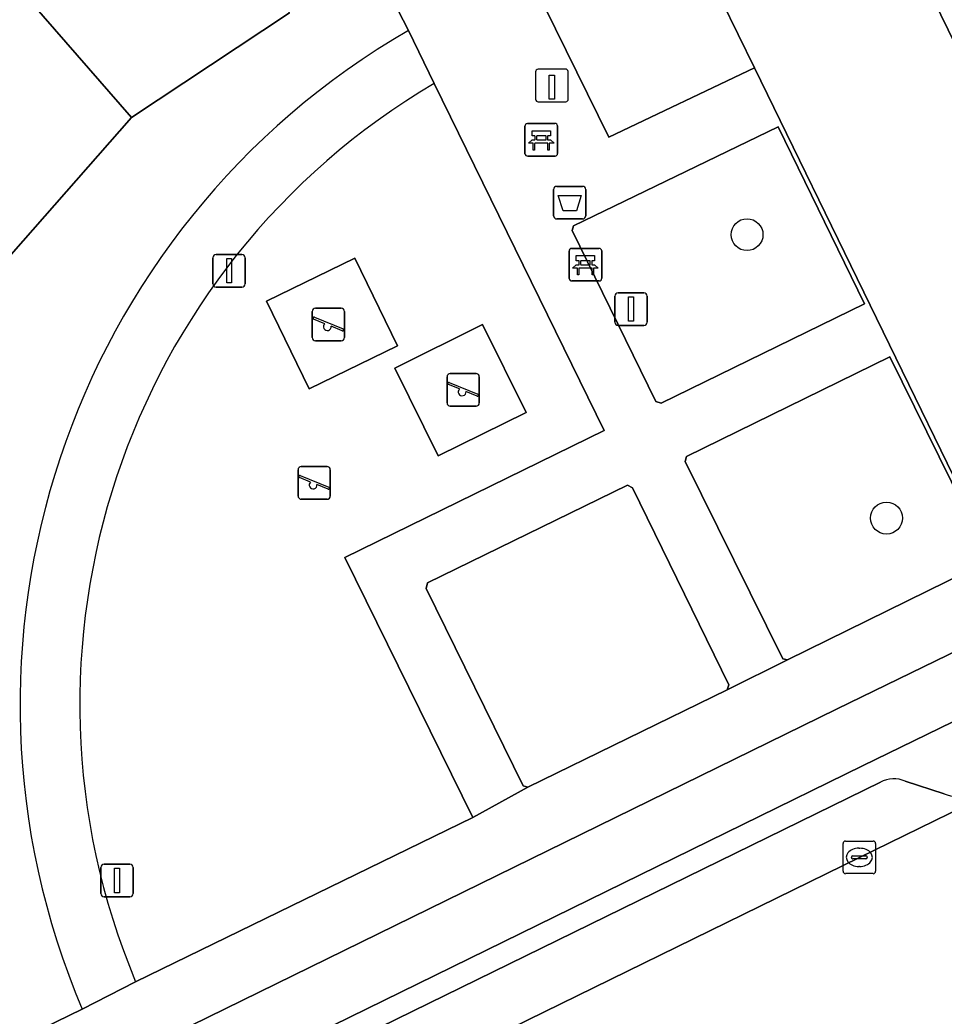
# Model space of a CAD drawing. Extents: x 160455 to 162082, y 388339 to 389736.
# Drawn here: x 160779.09 to 160807.46, y 388852.41 to 388882.97 of the extents above; entities that cross this region are included whole.
import ezdxf

# ---------------------------------------------------------------- set-up
doc = ezdxf.new("R2010")
doc.units = 0
for name, color, linetype in [('IMGEO_Afvalbak', 7, 'Continuous'), ('IMGEO_Bank', 7, 'Continuous'), ('IMGEO_Boom', 7, 'Continuous'), ('IMGEO_Erf', 7, 'Continuous'), ('IMGEO_Fietspad_gesloten', 7, 'Continuous'), ('IMGEO_Groenvoorziening', 7, 'Continuous'), ('IMGEO_Haag', 7, 'Continuous'), ('IMGEO_Kolk', 7, 'Continuous'), ('IMGEO_Laadpaal', 7, 'Continuous'), ('IMGEO_Lichtmast', 7, 'Continuous'), ('IMGEO_Pand', 7, 'Continuous'), ('IMGEO_Parkeervlak_open', 7, 'Continuous'), ('IMGEO_Rijbaan_lokaal_gesloten', 7, 'Continuous'), ('IMGEO_Rijbaan_lokaal_open', 7, 'Continuous'), ('IMGEO_Speelvoorziening', 7, 'Continuous'), ('IMGEO_Terreindeel_open', 7, 'Continuous'), ('IMGEO_Verkeerseiland_open', 7, 'Continuous'), ('IMGEO_Voetpad_open', 7, 'Continuous')]:
    doc.layers.add(name, color=color, linetype=linetype)

msp = doc.modelspace()

# ---------------------------------------------------------------- linework, layer by layer
at = {"layer": 'IMGEO_Afvalbak'}
for p, q in [((160795.472, 388876.963), (160795.472, 388877.763)), ((160795.472, 388877.763), (160795.472, 388876.963)), ((160795.572, 388877.863), (160796.362, 388877.863)), ((160796.362, 388877.863), (160795.572, 388877.863)), ((160796.462, 388877.763), (160796.462, 388876.963)), ((160796.462, 388876.963), (160796.462, 388877.763)), ((160796.362, 388876.863), (160795.572, 388876.863)), ((160795.572, 388876.863), (160796.362, 388876.863))]:
    msp.add_line(p, q, dxfattribs=at)
msp.add_lwpolyline([(160795.615, 388877.577), (160796.319, 388877.577), (160796.17, 388877.107), (160795.764, 388877.107), (160795.615, 388877.577)], dxfattribs=at)
for centre, start, end in [((160795.572, 388877.763), 90, 180), ((160795.572, 388877.763), 90, 180), ((160796.362, 388877.763), 0, 90), ((160796.362, 388877.763), 360, 90), ((160795.572, 388876.963), 180, 270), ((160795.572, 388876.963), 180, 270), ((160796.362, 388876.963), 270, 0), ((160796.362, 388876.963), 270, 0)]:
    msp.add_arc(centre, 0.1, start, end, dxfattribs=at)
at = {"layer": 'IMGEO_Bank'}
for p, q in [((160794.593, 388878.865), (160794.593, 388879.706)), ((160794.593, 388879.706), (160794.593, 388878.865)), ((160794.668, 388879.79), (160795.509, 388879.79)), ((160795.509, 388879.79), (160794.668, 388879.79)), ((160795.593, 388879.715), (160795.593, 388878.874)), ((160795.593, 388878.874), (160795.593, 388879.715)), ((160794.902, 388879.296), (160794.902, 388879.402)), ((160794.946, 388879.402), (160794.946, 388879.296)), ((160795.234, 388879.408), (160794.952, 388879.408)), ((160794.952, 388879.29), (160795.234, 388879.29)), ((160795.24, 388879.296), (160795.24, 388879.402)), ((160795.284, 388879.402), (160795.284, 388879.296)), ((160795.29, 388879.188), (160794.897, 388879.188)), ((160795.518, 388878.79), (160794.677, 388878.79)), ((160794.677, 388878.79), (160795.518, 388878.79)), ((160796.024, 388875.959), (160796.865, 388875.959)), ((160796.865, 388875.959), (160796.024, 388875.959)), ((160796.949, 388875.884), (160796.949, 388875.043)), ((160796.949, 388875.043), (160796.949, 388875.884)), ((160795.949, 388875.034), (160795.949, 388875.875)), ((160795.949, 388875.875), (160795.949, 388875.034)), ((160796.59, 388875.577), (160796.308, 388875.577)), ((160796.646, 388875.357), (160796.253, 388875.357)), ((160796.258, 388875.465), (160796.258, 388875.571)), ((160796.302, 388875.571), (160796.302, 388875.465)), ((160796.308, 388875.459), (160796.59, 388875.459)), ((160796.596, 388875.465), (160796.596, 388875.571)), ((160796.64, 388875.571), (160796.64, 388875.465)), ((160796.874, 388874.959), (160796.033, 388874.959)), ((160796.033, 388874.959), (160796.874, 388874.959))]:
    msp.add_line(p, q, dxfattribs=at)
for points in [[(160794.896, 388879.408), (160794.81, 388879.408), (160794.81, 388879.569), (160795.373, 388879.569), (160795.373, 388879.408), (160795.29, 388879.408)], [(160794.84, 388879.188), (160794.698, 388879.188), (160794.81, 388879.29), (160794.896, 388879.29)], [(160795.29, 388879.29), (160795.373, 388879.29), (160795.485, 388879.188), (160795.346, 388879.188)], [(160794.89, 388879.181), (160794.89, 388878.974), (160794.847, 388878.974), (160794.847, 388879.181)], [(160795.34, 388879.181), (160795.34, 388878.974), (160795.296, 388878.974), (160795.296, 388879.181)], [(160796.252, 388875.577), (160796.166, 388875.577), (160796.166, 388875.738), (160796.729, 388875.738), (160796.729, 388875.577), (160796.646, 388875.577)], [(160796.196, 388875.357), (160796.054, 388875.357), (160796.166, 388875.459), (160796.252, 388875.459)], [(160796.246, 388875.35), (160796.246, 388875.143), (160796.203, 388875.143), (160796.203, 388875.35)], [(160796.646, 388875.459), (160796.729, 388875.459), (160796.841, 388875.357), (160796.702, 388875.357)], [(160796.696, 388875.35), (160796.696, 388875.143), (160796.652, 388875.143), (160796.652, 388875.35)]]:
    msp.add_lwpolyline(points, dxfattribs=at)
for centre, radius, start, end in [((160794.671, 388879.712), 0.0779, 92.4484, 184.2845), ((160794.671, 388879.712), 0.0779, 92.4484, 184.2845), ((160795.515, 388879.712), 0.0779, 2.4484, 94.2845), ((160795.515, 388879.712), 0.0779, 2.4484, 94.2845), ((160794.895, 388879.401), 0.00671, 2.8957, 87.1043), ((160794.895, 388879.297), 0.00671, 272.8957, 357.1043), ((160794.952, 388879.401), 0.00671, 92.8957, 177.1043), ((160794.952, 388879.297), 0.00671, 182.8957, 267.1043), ((160795.234, 388879.401), 0.00671, 2.8957, 87.1043), ((160795.234, 388879.297), 0.00671, 272.8957, 357.1043), ((160795.291, 388879.401), 0.00671, 92.8957, 177.1043), ((160795.291, 388879.297), 0.00671, 182.8957, 267.1043), ((160794.84, 388879.181), 0.00671, 2.8957, 87.1043), ((160794.897, 388879.181), 0.00671, 92.8957, 177.1043), ((160795.289, 388879.181), 0.00671, 2.8957, 87.1043), ((160795.346, 388879.181), 0.00671, 92.8957, 177.1043), ((160794.671, 388878.868), 0.0779, 182.4484, 274.2845), ((160794.671, 388878.868), 0.0779, 182.4484, 274.2845), ((160795.515, 388878.868), 0.0779, 272.4484, 4.2845), ((160795.515, 388878.868), 0.0779, 272.4484, 4.2845), ((160796.027, 388875.881), 0.0779, 92.4484, 184.2845), ((160796.027, 388875.881), 0.0779, 92.4484, 184.2845), ((160796.871, 388875.881), 0.0779, 2.4484, 94.2845), ((160796.871, 388875.881), 0.0779, 2.4484, 94.2845), ((160796.251, 388875.57), 0.00671, 2.8957, 87.1043), ((160796.308, 388875.57), 0.00671, 92.8957, 177.1043), ((160796.59, 388875.57), 0.00671, 2.8957, 87.1043), ((160796.647, 388875.57), 0.00671, 92.8957, 177.1043), ((160796.196, 388875.35), 0.00671, 2.8957, 87.1043), ((160796.253, 388875.35), 0.00671, 92.8957, 177.1043), ((160796.251, 388875.466), 0.00671, 272.8957, 357.1043), ((160796.308, 388875.466), 0.00671, 182.8957, 267.1043), ((160796.59, 388875.466), 0.00671, 272.8957, 357.1043), ((160796.647, 388875.466), 0.00671, 182.8957, 267.1043), ((160796.645, 388875.35), 0.00671, 2.8957, 87.1043), ((160796.702, 388875.35), 0.00671, 92.8957, 177.1043), ((160796.027, 388875.037), 0.0779, 182.4484, 274.2845), ((160796.027, 388875.037), 0.0779, 182.4484, 274.2845), ((160796.871, 388875.037), 0.0779, 272.4484, 4.2845), ((160796.871, 388875.037), 0.0779, 272.4484, 4.2845)]:
    msp.add_arc(centre, radius, start, end, dxfattribs=at)
at = {"layer": 'IMGEO_Boom'}
for centre in [(160801.41, 388876.38), (160805.691, 388867.686)]:
    msp.add_circle(centre, 0.489, dxfattribs=at)
at = {"layer": 'IMGEO_Erf'}
for points in [[(160791.018, 388882.647), (160788.497, 388887.534)], [(160787.369, 388883.189), (160782.515, 388879.97), (160778.818, 388875.773), (160776.334, 388870.756), (160775.212, 388865.262), (160775.533, 388859.681), (160777.391, 388854.151), (160769.582, 388850.325), (160767.997, 388855.068), (160767.014, 388858.009), (160766.541, 388865.875), (160768.123, 388873.58), (160771.624, 388880.626), (160776.809, 388886.524)], [(160755.282, 388840.029), (160778.156, 388851.243), (160781.005, 388852.621)]]:
    msp.add_lwpolyline(points, dxfattribs=at)
msp.add_arc((160802.975, 388861.977), 23.879, 120.0477, 203.0675, dxfattribs=at)
at = {"layer": 'IMGEO_Fietspad_gesloten'}
msp.add_lwpolyline([(160935.958, 388926.245), (160935.472, 388926.041), (160929.623, 388923.115), (160929.542, 388923.081), (160924.149, 388920.448), (160820.314, 388869.678), (160812.524, 388865.895), (160804.151, 388861.828), (160752.018, 388836.29), (160739.38, 388830.051), (160696.889, 388809.242), (160688.114, 388804.953), (160688.97, 388803.215), (160707.492, 388812.318), (160716.69, 388816.833), (160716.639, 388816.936), (160723.758, 388820.418), (160723.804, 388820.325), (160740.999, 388828.766), (160761.388, 388838.743), (160804.958, 388860.084), (160820.353, 388867.581)], dxfattribs=at)
at = {"layer": 'IMGEO_Groenvoorziening'}
msp.add_lwpolyline([(160782.642, 388853.456), (160792.99, 388858.505), (160789.066, 388866.474), (160797.024, 388870.368), (160791.807, 388881.019)], dxfattribs=at)
for points in [[(160798.771, 388871.21), (160805.018, 388874.258), (160802.367, 388879.69), (160796.085, 388876.653), (160796.037, 388876.513), (160798.607, 388871.259)], [(160787.969, 388871.653), (160786.662, 388874.339), (160789.371, 388875.657), (160790.678, 388872.971)], [(160791.927, 388869.592), (160790.594, 388872.289), (160793.293, 388873.623), (160794.626, 388870.926)], [(160808.765, 388866.339), (160808.818, 388866.492), (160805.796, 388872.628), (160799.547, 388869.577), (160799.511, 388869.426), (160802.508, 388863.37), (160802.655, 388863.332)], [(160800.8, 388862.421), (160800.847, 388862.573), (160797.895, 388868.616), (160797.738, 388868.695), (160791.597, 388865.698), (160791.557, 388865.528), (160794.536, 388859.476), (160794.684, 388859.431)]]:
    msp.add_lwpolyline(points, close=True, dxfattribs=at)
msp.add_arc((160803.023, 388861.984), 22.093, 120.5077, 202.7073, dxfattribs=at)
at = {"layer": 'IMGEO_Haag'}
for points in [[(160798.771, 388871.21), (160805.018, 388874.258), (160802.367, 388879.69), (160796.085, 388876.653), (160796.037, 388876.513), (160798.607, 388871.259)], [(160808.765, 388866.339), (160808.818, 388866.492), (160805.796, 388872.628), (160799.547, 388869.577), (160799.511, 388869.426), (160802.508, 388863.37), (160802.655, 388863.332)], [(160800.8, 388862.421), (160800.847, 388862.573), (160797.895, 388868.616), (160797.738, 388868.695), (160791.597, 388865.698), (160791.557, 388865.528), (160794.536, 388859.476), (160794.684, 388859.431)]]:
    msp.add_lwpolyline(points, close=True, dxfattribs=at)
at = {"layer": 'IMGEO_Kolk'}
for p, q in [((160804.355, 388856.851), (160804.355, 388857.703)), ((160804.43, 388857.777), (160805.282, 388857.777)), ((160804.843, 388857.557), (160804.868, 388857.557)), ((160805.356, 388857.703), (160805.356, 388856.851)), ((160804.614, 388857.271), (160804.614, 388857.283)), ((160804.657, 388857.32), (160805.055, 388857.32)), ((160805.098, 388857.283), (160805.098, 388857.271)), ((160805.052, 388857.234), (160804.654, 388857.234)), ((160804.866, 388856.997), (160804.841, 388856.997)), ((160805.282, 388856.777), (160804.43, 388856.777))]:
    msp.add_line(p, q, dxfattribs=at)
for points in [[(160804.355, 388856.851), (160804.355, 388857.703)], [(160804.43, 388857.777), (160805.282, 388857.777)], [(160805.356, 388857.703), (160805.356, 388856.851)], [(160805.282, 388856.777), (160804.43, 388856.777)]]:
    msp.add_lwpolyline(points, dxfattribs=at)
for centre, radius, start, end in [((160804.432, 388857.701), 0.0765, 91.552, 178.448), ((160804.432, 388857.701), 0.0765, 91.552, 178.448), ((160805.28, 388857.701), 0.0765, 1.552, 88.448), ((160805.28, 388857.701), 0.0765, 1.552, 88.448), ((160804.654, 388857.28), 0.0403, 85.8775, 175.7526), ((160804.651, 388857.27), 0.0366, 178.938, 274.7102), ((160805.055, 388857.277), 0.043, 264.8664, 352.4533), ((160805.059, 388857.282), 0.0386, 1.7309, 96.639), ((160804.432, 388856.853), 0.0765, 181.552, 268.448), ((160804.432, 388856.853), 0.0765, 181.552, 268.448), ((160805.28, 388856.853), 0.0765, 271.552, 358.448), ((160805.28, 388856.853), 0.0765, 271.552, 358.448)]:
    msp.add_arc(centre, radius, start, end, dxfattribs=at)
for centre, major_axis, ratio, start_param, end_param in [((160804.842, 388857.277), (-0.387, 0.002), 0.722429, 4.712389, 7.853982), ((160804.867, 388857.277), (-0.39, 0.002), 0.717154, 1.570796, 4.712389)]:
    msp.add_ellipse(centre, major_axis=major_axis, ratio=ratio, start_param=start_param, end_param=end_param, dxfattribs=at)
at = {"layer": 'IMGEO_Laadpaal'}
for p, q in [((160795.835, 388881.457), (160794.994, 388881.457)), ((160795.835, 388881.457), (160794.994, 388881.457)), ((160795.919, 388880.541), (160795.919, 388881.382)), ((160795.919, 388880.541), (160795.919, 388881.382)), ((160794.919, 388881.373), (160794.919, 388880.532)), ((160794.919, 388881.373), (160794.919, 388880.532)), ((160795.003, 388880.457), (160795.844, 388880.457)), ((160795.003, 388880.457), (160795.844, 388880.457))]:
    msp.add_line(p, q, dxfattribs=at)
msp.add_lwpolyline([(160795.334, 388881.27), (160795.494, 388881.27), (160795.494, 388880.537), (160795.334, 388880.537), (160795.334, 388881.27)], dxfattribs=at)
for centre, start, end in [((160794.997, 388881.379), 92.4484, 184.2845), ((160794.997, 388881.379), 92.4484, 184.2845), ((160795.841, 388881.379), 2.4484, 94.2845), ((160795.841, 388881.379), 2.4484, 94.2845), ((160794.997, 388880.535), 182.4484, 274.2845), ((160794.997, 388880.535), 182.4484, 274.2845), ((160795.841, 388880.535), 272.4484, 4.2845), ((160795.841, 388880.535), 272.4484, 4.2845)]:
    msp.add_arc(centre, 0.0779, start, end, dxfattribs=at)
at = {"layer": 'IMGEO_Lichtmast'}
for p, q in [((160785.016, 388874.874), (160785.016, 388875.674)), ((160785.016, 388875.674), (160785.016, 388874.874)), ((160785.116, 388875.774), (160785.906, 388875.774)), ((160785.906, 388875.774), (160785.116, 388875.774)), ((160786.006, 388875.674), (160786.006, 388874.874)), ((160786.006, 388874.874), (160786.006, 388875.674)), ((160785.906, 388874.774), (160785.116, 388874.774)), ((160785.116, 388874.774), (160785.906, 388874.774)), ((160797.353, 388873.698), (160797.353, 388874.498)), ((160797.353, 388874.498), (160797.353, 388873.698)), ((160797.453, 388874.598), (160798.243, 388874.598)), ((160798.243, 388874.598), (160797.453, 388874.598)), ((160798.343, 388874.498), (160798.343, 388873.698)), ((160798.343, 388873.698), (160798.343, 388874.498)), ((160798.243, 388873.598), (160797.453, 388873.598)), ((160797.453, 388873.598), (160798.243, 388873.598)), ((160781.572, 388856.167), (160781.572, 388856.967)), ((160781.572, 388856.967), (160781.572, 388856.167)), ((160781.672, 388857.067), (160782.462, 388857.067)), ((160782.462, 388857.067), (160781.672, 388857.067)), ((160782.562, 388856.967), (160782.562, 388856.167)), ((160782.562, 388856.167), (160782.562, 388856.967)), ((160782.462, 388856.067), (160781.672, 388856.067)), ((160781.672, 388856.067), (160782.462, 388856.067))]:
    msp.add_line(p, q, dxfattribs=at)
for points in [[(160785.436, 388875.649), (160785.586, 388875.649), (160785.586, 388874.899), (160785.436, 388874.899), (160785.436, 388875.649)], [(160797.773, 388874.473), (160797.923, 388874.473), (160797.923, 388873.723), (160797.773, 388873.723), (160797.773, 388874.473)], [(160781.992, 388856.942), (160782.142, 388856.942), (160782.142, 388856.192), (160781.992, 388856.192), (160781.992, 388856.942)]]:
    msp.add_lwpolyline(points, dxfattribs=at)
for centre, start, end in [((160785.116, 388875.674), 90, 180), ((160785.116, 388875.674), 90, 180), ((160785.906, 388875.674), 0, 90), ((160785.906, 388875.674), 360, 90), ((160785.116, 388874.874), 180, 270), ((160785.116, 388874.874), 180, 270), ((160785.906, 388874.874), 270, 0), ((160785.906, 388874.874), 270, 0), ((160797.453, 388874.498), 90, 180), ((160797.453, 388874.498), 90, 180), ((160798.243, 388874.498), 0, 90), ((160798.243, 388874.498), 360, 90), ((160797.453, 388873.698), 180, 270), ((160797.453, 388873.698), 180, 270), ((160798.243, 388873.698), 270, 0), ((160798.243, 388873.698), 270, 0), ((160781.672, 388856.967), 90, 180), ((160781.672, 388856.967), 90, 180), ((160782.462, 388856.967), 0, 90), ((160782.462, 388856.967), 360, 90), ((160781.672, 388856.167), 180, 270), ((160781.672, 388856.167), 180, 270), ((160782.462, 388856.167), 270, 0), ((160782.462, 388856.167), 270, 0)]:
    msp.add_arc(centre, 0.1, start, end, dxfattribs=at)
at = {"layer": 'IMGEO_Pand'}
for points in [[(160776.809, 388886.524), (160782.515, 388879.97), (160787.369, 388883.189), (160785.868, 388886.24), (160788.497, 388887.534), (160784.762, 388895.205), (160781.694, 388901.467), (160775.785, 388898.574), (160777.405, 388895.266), (160780.091, 388896.581), (160781.538, 388893.626), (160782.098, 388893.9), (160783.519, 388891.013), (160779.364, 388888.233)], [(160771.624, 388880.626), (160778.818, 388875.773), (160782.515, 388879.97), (160776.809, 388886.524)]]:
    msp.add_lwpolyline(points, close=True, dxfattribs=at)
at = {"layer": 'IMGEO_Parkeervlak_open'}
for points in [[(160797.644, 388887.818), (160793.889, 388886.032), (160797.17, 388879.372), (160801.638, 388881.503), (160796.626, 388891.733), (160792.831, 388899.546)], [(160805.502, 388859.58), (160761.409, 388838.006)], [(160807.458, 388859.221), (160806.267, 388859.617)], [(160759.446, 388835.039), (160765.876, 388838.21), (160777.148, 388843.694), (160792.12, 388851.034), (160804.857, 388857.276), (160809.001, 388859.296)]]:
    msp.add_lwpolyline(points, dxfattribs=at)
for centre, radius, start, end in [((160805.923, 388858.796), 0.89, 67.2792, 118.2589), ((160808.134, 388861.231), 2.12, 251.4194, 294.1461)]:
    msp.add_arc(centre, radius, start, end, dxfattribs=at)
at = {"layer": 'IMGEO_Rijbaan_lokaal_gesloten'}
msp.add_lwpolyline([(160809.001, 388859.296), (160804.857, 388857.276), (160792.12, 388851.034), (160777.148, 388843.694), (160765.876, 388838.21), (160759.446, 388835.039)], dxfattribs=at)
at = {"layer": 'IMGEO_Rijbaan_lokaal_open'}
for points in [[(160814.025, 388869.484), (160806.918, 388884.038), (160803.509, 388891.238), (160802.837, 388892.506), (160802.397, 388893.321), (160797.993, 388902.239), (160797.604, 388903.057), (160795.3, 388907.8), (160794.339, 388909.824), (160792.69, 388913.147), (160792.024, 388914.514), (160789.688, 388919.302), (160787.318, 388924.137), (160786.718, 388925.395), (160783.557, 388931.878)], [(160778.334, 388929.151), (160781.379, 388922.929), (160781.999, 388921.619), (160784.491, 388916.516), (160786.698, 388912.052), (160787.379, 388910.723), (160788.879, 388907.603), (160790.016, 388905.294), (160792.831, 388899.546), (160796.626, 388891.733), (160801.638, 388881.503), (160808.744, 388866.933)]]:
    msp.add_lwpolyline(points, dxfattribs=at)
at = {"layer": 'IMGEO_Speelvoorziening'}
for p, q in [((160788.162, 388874.121), (160788.952, 388874.121)), ((160788.952, 388874.121), (160788.162, 388874.121)), ((160788.062, 388873.221), (160788.062, 388874.021)), ((160788.062, 388874.021), (160788.062, 388873.221)), ((160788.445, 388873.649), (160788.106, 388873.786)), ((160788.131, 388873.846), (160789.007, 388873.493)), ((160789.052, 388874.021), (160789.052, 388873.221)), ((160789.052, 388873.221), (160789.052, 388874.021)), ((160788.983, 388873.433), (160788.643, 388873.57)), ((160788.952, 388873.121), (160788.162, 388873.121)), ((160788.162, 388873.121), (160788.952, 388873.121)), ((160792.201, 388871.218), (160792.201, 388872.018)), ((160792.201, 388872.018), (160792.201, 388871.218)), ((160792.301, 388872.118), (160793.091, 388872.118)), ((160793.091, 388872.118), (160792.301, 388872.118)), ((160793.191, 388872.018), (160793.191, 388871.218)), ((160793.191, 388871.218), (160793.191, 388872.018)), ((160792.584, 388871.646), (160792.245, 388871.783)), ((160792.27, 388871.843), (160793.146, 388871.49)), ((160793.122, 388871.43), (160792.782, 388871.567)), ((160793.091, 388871.118), (160792.301, 388871.118)), ((160792.301, 388871.118), (160793.091, 388871.118)), ((160787.627, 388868.363), (160787.627, 388869.163)), ((160787.627, 388869.163), (160787.627, 388868.363)), ((160787.727, 388869.263), (160788.517, 388869.263)), ((160788.517, 388869.263), (160787.727, 388869.263)), ((160788.617, 388869.163), (160788.617, 388868.363)), ((160788.617, 388868.363), (160788.617, 388869.163)), ((160788.01, 388868.791), (160787.671, 388868.928)), ((160787.696, 388868.988), (160788.572, 388868.635)), ((160788.548, 388868.575), (160788.208, 388868.712)), ((160788.517, 388868.263), (160787.727, 388868.263)), ((160787.727, 388868.263), (160788.517, 388868.263))]:
    msp.add_line(p, q, dxfattribs=at)
for centre, radius, start, end in [((160788.162, 388874.021), 0.1, 90, 180), ((160788.162, 388874.021), 0.1, 90, 180), ((160788.952, 388874.021), 0.1, 0, 90), ((160788.952, 388874.021), 0.1, 360, 90), ((160788.119, 388873.816), 0.0327, 68.078, 248.078), ((160788.524, 388873.559), 0.12, 130.9928, 5.1632), ((160788.995, 388873.463), 0.0327, 248.078, 68.078), ((160788.162, 388873.221), 0.1, 180, 270), ((160788.162, 388873.221), 0.1, 180, 270), ((160788.952, 388873.221), 0.1, 270, 0), ((160788.952, 388873.221), 0.1, 270, 0), ((160792.301, 388872.018), 0.1, 90, 180), ((160792.301, 388872.018), 0.1, 90, 180), ((160793.091, 388872.018), 0.1, 0, 90), ((160793.091, 388872.018), 0.1, 360, 90), ((160792.258, 388871.813), 0.0327, 68.078, 248.078), ((160792.663, 388871.556), 0.12, 130.9928, 5.1632), ((160793.134, 388871.46), 0.0327, 248.078, 68.078), ((160792.301, 388871.218), 0.1, 180, 270), ((160792.301, 388871.218), 0.1, 180, 270), ((160793.091, 388871.218), 0.1, 270, 0), ((160793.091, 388871.218), 0.1, 270, 0), ((160787.727, 388869.163), 0.1, 90, 180), ((160787.727, 388869.163), 0.1, 90, 180), ((160788.517, 388869.163), 0.1, 0, 90), ((160788.517, 388869.163), 0.1, 360, 90), ((160787.684, 388868.958), 0.0327, 68.078, 248.078), ((160788.089, 388868.701), 0.12, 130.9928, 5.1632), ((160788.56, 388868.605), 0.0327, 248.078, 68.078), ((160787.727, 388868.363), 0.1, 180, 270), ((160787.727, 388868.363), 0.1, 180, 270), ((160788.517, 388868.363), 0.1, 270, 0), ((160788.517, 388868.363), 0.1, 270, 0)]:
    msp.add_arc(centre, radius, start, end, dxfattribs=at)
at = {"layer": 'IMGEO_Terreindeel_open'}
for points in [[(160787.969, 388871.653), (160790.678, 388872.971), (160789.371, 388875.657), (160786.662, 388874.339)], [(160791.927, 388869.592), (160794.626, 388870.926), (160793.293, 388873.623), (160790.594, 388872.289)]]:
    msp.add_lwpolyline(points, close=True, dxfattribs=at)
at = {"layer": 'IMGEO_Verkeerseiland_open'}
for points in [[(160902.415, 388905.053), (160903.765, 388905.697), (160903.541, 388906.153), (160910.727, 388909.682), (160909.887, 388911.468), (160820.353, 388867.581), (160804.958, 388860.084), (160761.388, 388838.743), (160740.999, 388828.766), (160723.804, 388820.325), (160724.107, 388819.706), (160738.585, 388826.804), (160740.267, 388827.638)], [(160761.409, 388838.006), (160805.502, 388859.58)], [(160806.267, 388859.617), (160807.458, 388859.221)]]:
    msp.add_lwpolyline(points, dxfattribs=at)
for centre, radius, start, end in [((160805.923, 388858.796), 0.89, 67.2792, 118.2589), ((160808.134, 388861.231), 2.12, 251.4194, 294.1461)]:
    msp.add_arc(centre, radius, start, end, dxfattribs=at)
at = {"layer": 'IMGEO_Voetpad_open'}
for points in [[(160765.575, 388934.628), (160781.694, 388901.467), (160784.762, 388895.205), (160788.497, 388887.534), (160791.018, 388882.647), (160791.807, 388881.019), (160797.024, 388870.368), (160789.066, 388866.474), (160792.99, 388858.505), (160794.684, 388859.431), (160794.536, 388859.476), (160791.557, 388865.528), (160791.597, 388865.698), (160797.738, 388868.695), (160797.895, 388868.616), (160800.847, 388862.573), (160800.8, 388862.421), (160802.655, 388863.332), (160802.508, 388863.37), (160799.511, 388869.426), (160799.547, 388869.577), (160805.796, 388872.628), (160808.818, 388866.492)], [(160804.18, 388890.985), (160808.114, 388892.916), (160811.394, 388886.229), (160806.918, 388884.038), (160814.025, 388869.484), (160814.282, 388868.993), (160814.423, 388869.063), (160811.392, 388875.22), (160811.451, 388875.37), (160817.608, 388878.42), (160817.735, 388878.364), (160820.748, 388872.176), (160822.373, 388872.952), (160819.368, 388879.142), (160819.423, 388879.311), (160825.438, 388882.278), (160825.609, 388882.23), (160828.571, 388876.125)], [(160808.744, 388866.933), (160801.638, 388881.503), (160797.17, 388879.372), (160793.889, 388886.032)], [(160791.807, 388881.019), (160791.018, 388882.647)], [(160752.018, 388836.29), (160804.151, 388861.828), (160812.524, 388865.895), (160811.654, 388867.688), (160809.025, 388866.383), (160808.765, 388866.339), (160802.655, 388863.332), (160800.8, 388862.421), (160794.684, 388859.431), (160792.99, 388858.505), (160782.642, 388853.456), (160781.005, 388852.621), (160778.156, 388851.243), (160755.282, 388840.029), (160755.104, 388839.929), (160749.832, 388837.359)], [(160781.005, 388852.621), (160782.642, 388853.456)]]:
    msp.add_lwpolyline(points, dxfattribs=at)
msp.add_lwpolyline([(160802.367, 388879.69), (160805.018, 388874.258), (160798.771, 388871.21), (160798.607, 388871.259), (160796.037, 388876.513), (160796.085, 388876.653)], close=True, dxfattribs=at)
for centre, radius, start, end in [((160802.975, 388861.977), 23.879, 120.0477, 203.0675), ((160803.023, 388861.984), 22.093, 120.5077, 202.7073)]:
    msp.add_arc(centre, radius, start, end, dxfattribs=at)

doc.saveas('drawing.dxf')
